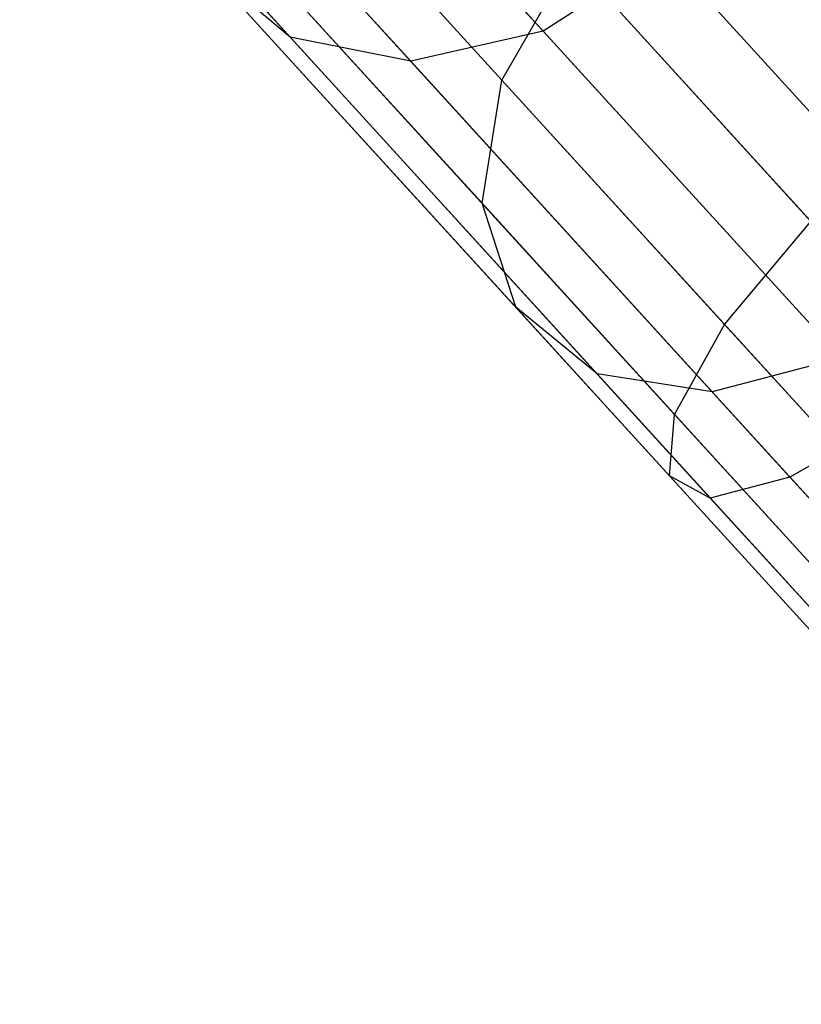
# Model space of a CAD drawing. Extents: x -189 to 189, y -189 to 189.
# Tile 279 of 591: x -120.19 to -117.96, y 126.82 to 129.62. Entities that reach past the tile are written whole.
import ezdxf

# ---------------------------------------------------------------- set-up
doc = ezdxf.new("R2010")
doc.units = 0
doc.header["$LTSCALE"] = 25.4
doc.layers.get('0').update_dxf_attribs({"linetype": 'CONTINUOUS'})

# ---------------------------------------------------------------- blocks, each defined once
blk = doc.blocks.new('CAMELEON-KENAI-C-12244_STL')
at = {"color": 0}
for p, q in [((-117.9347, 129.0475, -9.5066), (-119.291, 130.5353, -10.2618)), ((-117.9347, 129.0475, -9.5066), (-119.291, 130.5353, -10.2618)), ((-119.7408, 130.4648, -152.4255), (-118.8159, 129.4503, -153.99)), ((-119.7408, 130.4648, -152.4255), (-118.8159, 129.4503, -153.99)), ((-120.1901, 130.4184, -150.1282), (-119.4189, 129.5725, -151.731)), ((-120.1901, 130.4184, -150.1282), (-119.4189, 129.5725, -151.731)), ((-119.445, 130.4091, -149.8019), (-118.6975, 129.5891, -151.3555)), ((-119.445, 130.4091, -149.8019), (-118.6975, 129.5891, -151.3555)), ((-119.8322, 130.3345, -149.9339), (-119.0751, 129.504, -151.5073)), ((-119.8322, 130.3345, -149.9339), (-119.0751, 129.504, -151.5073)), ((-118.181, 128.7538, -9.6678), (-119.5263, 130.2295, -10.4169)), ((-118.181, 128.7538, -9.6678), (-119.5263, 130.2295, -10.4169)), ((-119.7832, 130.0984, -152.2335), (-118.8721, 129.0989, -153.7748)), ((-119.7832, 130.0984, -152.2335), (-118.8721, 129.0989, -153.7748)), ((-118.6059, 130.0924, -12.0759), (-117.3776, 128.745, -11.3919)), ((-118.6059, 130.0924, -12.0759), (-117.3776, 128.745, -11.3919)), ((-118.3236, 128.4972, -9.9623), (-119.6489, 129.951, -10.7003)), ((-118.3236, 128.4972, -9.9623), (-119.6489, 129.951, -10.7003)), ((-117.6958, 128.4903, -11.3095), (-118.9297, 129.8439, -11.9966)), ((-117.6958, 128.4903, -11.3095), (-118.9297, 129.8439, -11.9966)), ((-118.3513, 129.8131, -151.3018), (-118.6975, 129.5891, -151.3555)), ((-118.3513, 129.8131, -151.3018), (-118.6975, 129.5891, -151.3555)), ((-117.5068, 128.8867, -152.7303), (-118.3513, 129.8131, -151.3018)), ((-117.5068, 128.8867, -152.7303), (-118.3513, 129.8131, -151.3018)), ((-119.4189, 129.5725, -151.731), (-119.6694, 129.7827, -151.9879)), ((-119.6694, 129.7827, -151.9879), (-118.7758, 128.8026, -153.4994)), ((-119.6694, 129.7827, -151.9879), (-118.7758, 128.8026, -153.4994)), ((-119.4189, 129.5725, -151.731), (-119.6694, 129.7827, -151.9879)), ((-118.8159, 129.4503, -153.99), (-118.6169, 129.7959, -154.1077)), ((-118.8159, 129.4503, -153.99), (-118.6169, 129.7959, -154.1077)), ((-118.6169, 129.7959, -154.1077), (-117.5831, 128.6618, -155.5388)), ((-118.6169, 129.7959, -154.1077), (-117.5831, 128.6618, -155.5388)), ((-118.3378, 128.3221, -10.3392), (-119.6376, 129.7479, -11.0629)), ((-118.3378, 128.3221, -10.3392), (-119.6376, 129.7479, -11.0629)), ((-117.9943, 128.3184, -11.0766), (-119.244, 129.6893, -11.7724)), ((-117.9943, 128.3184, -11.0766), (-119.244, 129.6893, -11.7724)), ((-118.2214, 128.2589, -10.7333), (-119.4944, 129.6553, -11.4422)), ((-118.2214, 128.2589, -10.7333), (-119.4944, 129.6553, -11.4422)), ((-118.6975, 129.5891, -151.3555), (-119.0751, 129.504, -151.5073)), ((-118.6975, 129.5891, -151.3555), (-119.0751, 129.504, -151.5073)), ((-118.6975, 129.5891, -151.3555), (-117.8492, 128.6586, -152.7905)), ((-118.6975, 129.5891, -151.3555), (-117.8492, 128.6586, -152.7905)), ((-119.0751, 129.504, -151.5073), (-119.4189, 129.5725, -151.731)), ((-119.4189, 129.5725, -151.731), (-118.5438, 128.6125, -153.2114)), ((-119.4189, 129.5725, -151.731), (-118.5438, 128.6125, -153.2114)), ((-119.0751, 129.504, -151.5073), (-119.4189, 129.5725, -151.731)), ((-119.0751, 129.504, -151.5073), (-118.216, 128.5616, -152.9607)), ((-119.0751, 129.504, -151.5073), (-118.216, 128.5616, -152.9607)), ((-118.8721, 129.0989, -153.7748), (-118.8159, 129.4503, -153.99)), ((-118.8721, 129.0989, -153.7748), (-118.8159, 129.4503, -153.99)), ((-118.8159, 129.4503, -153.99), (-117.7904, 128.3253, -155.4095)), ((-118.8159, 129.4503, -153.99), (-117.7904, 128.3253, -155.4095)), ((-118.7758, 128.8026, -153.4994), (-118.8721, 129.0989, -153.7748)), ((-118.8721, 129.0989, -153.7748), (-117.8618, 127.9907, -155.1732)), ((-118.8721, 129.0989, -153.7748), (-117.8618, 127.9907, -155.1732)), ((-118.7758, 128.8026, -153.4994), (-118.8721, 129.0989, -153.7748)), ((-118.181, 128.7538, -9.6678), (-117.9347, 129.0475, -9.5066)), ((-118.181, 128.7538, -9.6678), (-117.9347, 129.0475, -9.5066)), ((-118.5438, 128.6125, -153.2114), (-118.7758, 128.8026, -153.4994)), ((-118.7758, 128.8026, -153.4994), (-117.785, 127.7157, -154.8708)), ((-118.7758, 128.8026, -153.4994), (-117.785, 127.7157, -154.8708)), ((-118.5438, 128.6125, -153.2114), (-118.7758, 128.8026, -153.4994)), ((-118.3236, 128.4972, -9.9623), (-118.181, 128.7538, -9.6678)), ((-118.3236, 128.4972, -9.9623), (-118.181, 128.7538, -9.6678)), ((-116.7911, 127.2291, -9.127), (-118.181, 128.7538, -9.6678)), ((-116.7911, 127.2291, -9.127), (-118.181, 128.7538, -9.6678)), ((-117.8492, 128.6586, -152.7905), (-118.216, 128.5616, -152.9607)), ((-117.8492, 128.6586, -152.7905), (-118.216, 128.5616, -152.9607)), ((-118.216, 128.5616, -152.9607), (-118.5438, 128.6125, -153.2114)), ((-118.5438, 128.6125, -153.2114), (-117.5733, 127.548, -154.5547)), ((-118.5438, 128.6125, -153.2114), (-117.5733, 127.548, -154.5547)), ((-118.216, 128.5616, -152.9607), (-118.5438, 128.6125, -153.2114)), ((-118.216, 128.5616, -152.9607), (-117.2633, 127.5165, -154.2793)), ((-118.216, 128.5616, -152.9607), (-117.2633, 127.5165, -154.2793)), ((-118.3378, 128.3221, -10.3392), (-118.3236, 128.4972, -9.9623)), ((-118.3378, 128.3221, -10.3392), (-118.3236, 128.4972, -9.9623)), ((-116.9543, 126.9952, -9.4296), (-118.3236, 128.4972, -9.9623)), ((-116.9543, 126.9952, -9.4296), (-118.3236, 128.4972, -9.9623)), ((-117.6958, 128.4903, -11.3095), (-117.9943, 128.3184, -11.0766)), ((-117.6958, 128.4903, -11.3095), (-117.9943, 128.3184, -11.0766)), ((-118.2214, 128.2589, -10.7333), (-118.3378, 128.3221, -10.3392)), ((-116.995, 126.8491, -9.8167), (-118.3378, 128.3221, -10.3392)), ((-118.2214, 128.2589, -10.7333), (-118.3378, 128.3221, -10.3392)), ((-116.995, 126.8491, -9.8167), (-118.3378, 128.3221, -10.3392)), ((-117.9943, 128.3184, -11.0766), (-118.2214, 128.2589, -10.7333)), ((-117.9943, 128.3184, -11.0766), (-118.2214, 128.2589, -10.7333)), ((-116.7031, 126.902, -10.5742), (-117.9943, 128.3184, -11.0766)), ((-116.7031, 126.902, -10.5742), (-117.9943, 128.3184, -11.0766)), ((-116.9062, 126.8161, -10.2216), (-118.2214, 128.2589, -10.7333)), ((-116.9062, 126.8161, -10.2216), (-118.2214, 128.2589, -10.7333))]:
    blk.add_line(p, q, dxfattribs=at)

msp = doc.modelspace()

# ---------------------------------------------------------------- block references
at = {"color": 0}
msp.add_blockref('CAMELEON-KENAI-C-12244_STL', (0, 0), dxfattribs=at)

doc.saveas('drawing.dxf')
